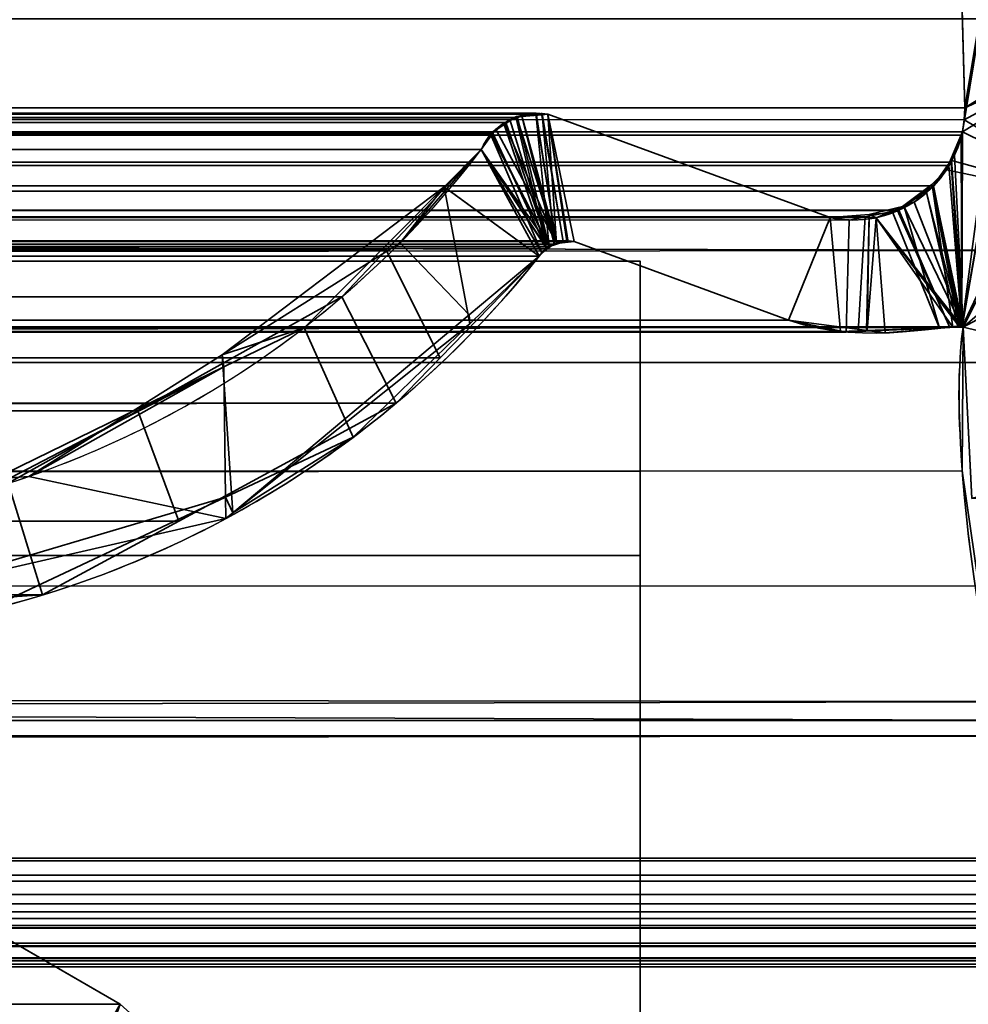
# Model space of a CAD drawing. Header units: millimetres. Extents: x -493 to 6693, y -115 to 135.
# Tile 629 of 656: x 1854.79 to 1861.23, y -5.05 to 1.64. Entities that reach past the tile are written whole.
import ezdxf

# ---------------------------------------------------------------- set-up
doc = ezdxf.new("R2010")
doc.units = ezdxf.units.MM
doc.layers.add('151', color=7, linetype='Continuous', true_color=0xffffff)

# ---------------------------------------------------------------- blocks, each defined once
blk = doc.blocks.new('UG_SURFACE_002')
at = {"layer": '151', "color": 252, "linetype": 'Continuous', "lineweight": 35}
for points in [[(2042.5, -15, 2200.2499), (2042.5, 125, 2200.2499), (957.5, 125, 2200.2499), (957.5, -15, 2200.2499)], [(1107.5, -15, 2050.2501), (1107.5, 125, 2050.2501), (1892.5, 125, 2050.2501), (1892.5, -15, 2050.2501)]]:
    blk.add_3dface(points, dxfattribs=at)
blk = doc.blocks.new('UG_SURFACE_088')
at = {"layer": '151', "color": 7, "linetype": 'Continuous', "lineweight": 35}
for points in [[(1141, 0, 2), (1141, 0, 2017), (1859, 0, 2017), (1859, 0, 2)], [(1141, -26, 2017), (1859, -26, 2017), (1859, 0, 2017), (1141, 0, 2017)], [(1141, 0, 2), (1859, 0, 2), (1859, -2), (1141, -2)], [(1859, 0, 2), (1859, 0, 2017), (1859, -9, 30.5)], [(1859, 0, 2017), (1859, -26, 2017), (1859, -26), (1859, -22.5, 30.5)], [(1859, -22.5, 30.5), (1859, -9, 30.5), (1859, 0, 2017)], [(1859, -9, 30.5), (1859, -9), (1859, -2), (1859, 0, 2)], [(1141, -9), (1141, -2), (1859, -2), (1859, -9)]]:
    blk.add_3dface(points, dxfattribs=at)
blk = doc.blocks.new('UG_SURFACE_161')
at = {"layer": '151', "color": 252, "linetype": 'Continuous', "lineweight": 35}
for points in [[(1153, 3.0145, -6.75), (1138, 3.0145, -6.75), (1138, -16.9528, -6.75), (1862, -16.9528, -6.75)], [(1847, 3.0145, -7.75), (1862, 3.0145, -7.75), (1862, -16.9528, -7.75), (1138, -16.9528, -7.75)], [(1847, 3.0145, -6.75), (1153, 3.0145, -6.75), (1862, -16.9528, -6.75)], [(1862, -16.9528, -6.75), (1862, 3.0145, -6.75), (1847, 3.0145, -6.75)]]:
    blk.add_3dface(points, dxfattribs=at)
blk = doc.blocks.new('UG_SURFACE_166')
at = {"layer": '151', "color": 7, "linetype": 'Continuous', "lineweight": 35}
for points in [[(1861.2049, 1.0412, 2018.4548), (1861.1224, 3.9715, 2018.3723), (1862.0888, 6.3541, 2019.3388)], [(1861.1853, -0.4469, 2018.4352), (1862.0888, 6.3541, 2019.3388), (1862.1328, 5.0214, 2019.3827), (1862.1284, 4.9608, 2019.3784)], [(1861.1883, 0.8784, 2018.4383), (1862.0888, 6.3541, 2019.3388), (1861.1853, -0.4469, 2018.4352)], [(1862.0888, 6.3541, 2019.3388), (1861.1883, 0.8784, 2018.4383), (1861.2012, 0.9603, 2018.4512)], [(1862.0888, 6.3541, 2019.3388), (1861.2012, 0.9603, 2018.4512), (1861.2049, 1.0412, 2018.4548)], [(1861.1876, -0.4479, 2018.4376), (1861.1853, -0.4469, 2018.4352), (1862.1284, 4.9608, 2019.3784)], [(1861.1876, -0.4479, 2018.4376), (1862.1284, 4.9608, 2019.3784), (1862.175, 1.6459, 2019.4249)], [(1138.7951, 1.0412, 2018.4548), (1138.8776, 3.9715, 2018.3723), (1861.1224, 3.9715, 2018.3723), (1861.2049, 1.0412, 2018.4548)], [(1862.1695, 0.0733, 2019.4194), (1137.825, 1.6459, 2019.4249), (1137.7392, -0.6892, 2019.5107)], [(1862.1695, 0.0733, 2019.4194), (1862.175, 1.6459, 2019.4249), (1137.825, 1.6459, 2019.4249)], [(1862.175, 1.6459, 2019.4249), (1862.1695, 0.0733, 2019.4194), (1861.1926, -0.4501, 2018.4426), (1861.1876, -0.4479, 2018.4376)], [(1138.7951, 1.0412, 2018.4548), (1861.2012, 0.9603, 2018.4512), (1861.1883, 0.8784, 2018.4383)], [(1138.7951, 1.0412, 2018.4548), (1861.2049, 1.0412, 2018.4548), (1861.2012, 0.9603, 2018.4512)], [(1861.1883, 0.8784, 2018.4383), (1138.8117, 0.8784, 2018.4383), (1138.7951, 1.0412, 2018.4548)], [(1141.7067, 1.0043, 2015.5432), (1141.6266, 0.997, 2015.6233), (1858.3734, 0.997, 2015.6233)], [(1141.7067, 1.0043, 2015.5432), (1858.3734, 0.997, 2015.6233), (1858.2933, 1.0043, 2015.5432)], [(1858.2933, 1.0043, 2015.5432), (1858.291, 1.0038, 2015.5411), (1141.709, 1.0038, 2015.5411), (1141.7067, 1.0043, 2015.5432)], [(1141.709, 1.0038, 2015.5411), (1858.291, 1.0038, 2015.5411), (1858.1668, 0.974, 2015.4169), (1141.8332, 0.974, 2015.4169)], [(1858.1668, 0.974, 2015.4169), (1858.291, 1.0038, 2015.5411), (1858.3826, 0.0991, 2015.6326)], [(1858.4315, 0.1144, 2015.6815), (1858.291, 1.0038, 2015.5411), (1858.2933, 1.0043, 2015.5432)], [(1858.4315, 0.1144, 2015.6815), (1858.3826, 0.0991, 2015.6326), (1858.291, 1.0038, 2015.5411)], [(1858.2933, 1.0043, 2015.5432), (1858.3734, 0.997, 2015.6233), (1858.5011, 0.1363, 2015.7511), (1858.4315, 0.1144, 2015.6815)], [(1141.6266, 0.997, 2015.6233), (1139.7102, 0.295, 2017.5397), (1860.2898, 0.295, 2017.5397), (1858.3734, 0.997, 2015.6233)], [(1141.8852, 0.9616, 2015.3649), (1141.8332, 0.974, 2015.4169), (1858.1668, 0.974, 2015.4169)], [(1141.8852, 0.9616, 2015.3649), (1858.1668, 0.974, 2015.4169), (1858.1148, 0.9616, 2015.3649)], [(1858.1148, 0.9616, 2015.3649), (1141.9122, 0.941, 2015.3377), (1141.8852, 0.9616, 2015.3649)], [(1858.1148, 0.9616, 2015.3649), (1858.0878, 0.941, 2015.3377), (1141.9122, 0.941, 2015.3377)], [(1142.0065, 0.8695, 2015.2435), (1141.9122, 0.941, 2015.3377), (1858.0878, 0.941, 2015.3377)], [(1142.0065, 0.8695, 2015.2435), (1858.0878, 0.941, 2015.3377), (1857.9935, 0.8695, 2015.2435)], [(1858.3826, 0.0991, 2015.6326), (1857.9915, 0.8664, 2015.2414), (1857.9935, 0.8695, 2015.2435), (1858.0878, 0.941, 2015.3377)], [(1858.0878, 0.941, 2015.3377), (1858.1148, 0.9616, 2015.3649), (1858.3826, 0.0991, 2015.6326)], [(1858.3826, 0.0991, 2015.6326), (1858.1148, 0.9616, 2015.3649), (1858.1668, 0.974, 2015.4169)], [(1858.3734, 0.997, 2015.6233), (1858.5515, 0.1329, 2015.8014), (1858.5031, 0.1361, 2015.753)], [(1860.0085, -0.4009, 2017.2584), (1858.5515, 0.1329, 2015.8014), (1858.3734, 0.997, 2015.6233), (1860.2898, 0.295, 2017.5397)], [(1858.5031, 0.1361, 2015.753), (1858.5011, 0.1363, 2015.7511), (1858.3734, 0.997, 2015.6233)], [(1138.8117, 0.8784, 2018.4383), (1861.1883, 0.8784, 2018.4383), (1861.1794, 0.8544, 2018.4293)], [(1861.1794, 0.8544, 2018.4293), (1138.8186, 0.8526, 2018.4314), (1138.8117, 0.8784, 2018.4383)], [(1857.9935, 0.8695, 2015.2435), (1142.0085, 0.8664, 2015.2414), (1142.0065, 0.8695, 2015.2435)], [(1857.9935, 0.8695, 2015.2435), (1857.9915, 0.8664, 2015.2414), (1142.0085, 0.8664, 2015.2414)], [(1861.1794, 0.8544, 2018.4293), (1861.1883, 0.8784, 2018.4383), (1861.1853, -0.4469, 2018.4352)], [(1138.8309, 0.8061, 2018.4193), (1138.8186, 0.8526, 2018.4314), (1861.1794, 0.8544, 2018.4293)], [(1138.8309, 0.8061, 2018.4193), (1861.1794, 0.8544, 2018.4293), (1861.1114, 0.6712, 2018.3613)], [(1138.8309, 0.8061, 2018.4193), (1861.1114, 0.6712, 2018.3613), (1861.0958, 0.65, 2018.3458)], [(1861.0958, 0.65, 2018.3458), (1138.905, 0.6498, 2018.3451), (1138.8309, 0.8061, 2018.4193)], [(1142.0085, 0.8664, 2015.2414), (1857.9915, 0.8664, 2015.2414), (1857.9214, 0.7573, 2015.1713), (1142.0786, 0.7573, 2015.1713)], [(1858.3826, 0.0991, 2015.6326), (1858.3674, 0.0844, 2015.6174), (1857.9214, 0.7573, 2015.1713), (1857.9915, 0.8664, 2015.2414)], [(1861.1853, -0.4469, 2018.4352), (1861.1114, 0.6712, 2018.3613), (1861.1794, 0.8544, 2018.4293)], [(1142.0786, 0.7573, 2015.1713), (1857.9214, 0.7573, 2015.1713), (1857.2749, 0.074, 2014.5249), (1142.7251, 0.074, 2014.5249)], [(1857.2749, 0.074, 2014.5249), (1857.9214, 0.7573, 2015.1713), (1858.3143, 0.0331, 2015.5642), (1857.6423, -0.6579, 2014.8923)], [(1857.9214, 0.7573, 2015.1713), (1858.3674, 0.0844, 2015.6174), (1858.3143, 0.0331, 2015.5642)], [(1861.0958, 0.65, 2018.3458), (1861.1114, 0.6712, 2018.3613), (1861.1853, -0.4469, 2018.4352)], [(1138.905, 0.6498, 2018.3451), (1861.0958, 0.65, 2018.3458), (1860.993, 0.5104, 2018.2431)], [(1138.9185, 0.6214, 2018.3315), (1138.905, 0.6498, 2018.3451), (1860.993, 0.5104, 2018.2431)], [(1138.9185, 0.6214, 2018.3315), (1860.993, 0.5104, 2018.2431), (1860.9424, 0.4748, 2018.1923)], [(1860.9424, 0.4748, 2018.1923), (1139.0568, 0.4692, 2018.1932), (1138.9185, 0.6214, 2018.3315)], [(1861.1853, -0.4469, 2018.4352), (1860.993, 0.5104, 2018.2431), (1861.0958, 0.65, 2018.3458)], [(1139.079, 0.4448, 2018.1711), (1139.0568, 0.4692, 2018.1932), (1860.9424, 0.4748, 2018.1923)], [(1139.079, 0.4448, 2018.1711), (1860.9424, 0.4748, 2018.1923), (1860.7571, 0.3446, 2018.007)], [(1861.1569, -0.4482, 2018.4071), (1861.1029, -0.4506, 2018.353), (1860.7571, 0.3446, 2018.007), (1860.9424, 0.4748, 2018.1923)], [(1860.9424, 0.4748, 2018.1923), (1860.993, 0.5104, 2018.2431), (1861.1785, -0.4472, 2018.4286)], [(1860.9424, 0.4748, 2018.1923), (1861.1785, -0.4472, 2018.4286), (1861.1569, -0.4482, 2018.4071)], [(1860.993, 0.5104, 2018.2431), (1861.1853, -0.4469, 2018.4352), (1861.1785, -0.4472, 2018.4286)], [(1139.079, 0.4448, 2018.1711), (1860.7571, 0.3446, 2018.007), (1860.7485, 0.3429, 2017.9985)], [(1860.7485, 0.3429, 2017.9985), (1139.2545, 0.3554, 2017.9956), (1139.079, 0.4448, 2018.1711)], [(1139.3539, 0.3048, 2017.8962), (1139.2545, 0.3554, 2017.9956), (1860.7485, 0.3429, 2017.9985)], [(1139.47, 0.3016, 2017.7801), (1139.3539, 0.3048, 2017.8962), (1860.7485, 0.3429, 2017.9985)], [(1860.7485, 0.3429, 2017.9985), (1860.5286, 0.3, 2017.7786), (1139.47, 0.3016, 2017.7801)], [(1861.1029, -0.4506, 2018.353), (1860.4814, -0.4784, 2017.7314), (1860.5286, 0.3, 2017.7786), (1860.7485, 0.3429, 2017.9985)], [(1860.7485, 0.3429, 2017.9985), (1860.7571, 0.3446, 2018.007), (1861.1029, -0.4506, 2018.353)], [(1139.47, 0.3016, 2017.7801), (1860.5286, 0.3, 2017.7786), (1860.4199, 0.2788, 2017.6699)], [(1139.7102, 0.295, 2017.5397), (1139.47, 0.3016, 2017.7801), (1860.4199, 0.2788, 2017.6699)], [(1860.4199, 0.2788, 2017.6699), (1860.2898, 0.295, 2017.5397), (1139.7102, 0.295, 2017.5397)], [(1860.2898, 0.295, 2017.5397), (1860.4199, 0.2788, 2017.6699), (1860.3992, -0.4821, 2017.6492), (1860.0085, -0.4009, 2017.2584)], [(1860.4814, -0.4784, 2017.7314), (1860.3992, -0.4821, 2017.6492), (1860.4199, 0.2788, 2017.6699), (1860.5286, 0.3, 2017.7786)], [(1858.5011, 0.1363, 2015.7511), (1141.4968, 0.1297, 2015.7533), (1141.5606, 0.1255, 2015.6894)], [(1858.5011, 0.1363, 2015.7511), (1858.5031, 0.1361, 2015.753), (1141.4968, 0.1297, 2015.7533)], [(1141.4968, 0.1297, 2015.7533), (1858.5031, 0.1361, 2015.753), (1858.5515, 0.1329, 2015.8014)], [(1141.5606, 0.1255, 2015.6894), (1858.4315, 0.1144, 2015.6815), (1858.5011, 0.1363, 2015.7511)], [(1137.7392, -0.6892, 2019.5107), (1862.2143, -0.6902, 2019.4643), (1862.1695, 0.0733, 2019.4194)], [(1858.5515, 0.1329, 2015.8014), (1860.0085, -0.4009, 2017.2584), (1139.9915, -0.4009, 2017.2584), (1141.4485, 0.1329, 2015.8014)], [(1858.5515, 0.1329, 2015.8014), (1141.4485, 0.1329, 2015.8014), (1141.4968, 0.1297, 2015.7533)], [(1141.5606, 0.1255, 2015.6894), (1141.5691, 0.1208, 2015.6808), (1858.4315, 0.1144, 2015.6815)], [(1858.3826, 0.0991, 2015.6326), (1141.5691, 0.1208, 2015.6808), (1141.6334, 0.0854, 2015.6167)], [(1858.3826, 0.0991, 2015.6326), (1858.4315, 0.1144, 2015.6815), (1141.5691, 0.1208, 2015.6808)], [(1141.6334, 0.0854, 2015.6167), (1858.3674, 0.0844, 2015.6174), (1858.3826, 0.0991, 2015.6326)], [(1858.3674, 0.0844, 2015.6174), (1141.6334, 0.0854, 2015.6167), (1141.6433, 0.08, 2015.6066)], [(1141.6433, 0.08, 2015.6066), (1858.3143, 0.0331, 2015.5642), (1858.3674, 0.0844, 2015.6174)], [(1141.6433, 0.08, 2015.6066), (1141.6857, 0.0331, 2015.5642), (1858.3143, 0.0331, 2015.5642)], [(1142.7251, 0.074, 2014.5249), (1857.2749, 0.074, 2014.5249), (1856.9752, -0.2428, 2014.2252)], [(1143.0248, -0.2428, 2014.2252), (1142.7251, 0.074, 2014.5249), (1856.9752, -0.2428, 2014.2252)], [(1857.6423, -0.6579, 2014.8923), (1857.3426, -0.9661, 2014.5926), (1856.9752, -0.2428, 2014.2252), (1857.2749, 0.074, 2014.5249)], [(1861.1926, -0.4501, 2018.4426), (1862.1695, 0.0733, 2019.4194), (1862.2143, -0.6902, 2019.4643)], [(1858.3143, 0.0331, 2015.5642), (1141.6857, 0.0331, 2015.5642), (1142.3917, -0.5588, 2014.8582)], [(1142.3917, -0.5588, 2014.8582), (1857.6423, -0.6579, 2014.8923), (1858.3143, 0.0331, 2015.5642)], [(1856.9752, -0.2428, 2014.2252), (1855.5887, -1.0174, 2012.8386), (1144.4113, -1.0174, 2012.8386), (1143.0248, -0.2428, 2014.2252)], [(1855.5887, -1.0174, 2012.8386), (1856.9752, -0.2428, 2014.2252), (1857.3426, -0.9661, 2014.5926), (1855.8663, -1.7668, 2013.1164)], [(1139.577, -0.484, 2017.673), (1860.0085, -0.4009, 2017.2584), (1860.3992, -0.4821, 2017.6492)], [(1139.577, -0.484, 2017.673), (1139.9915, -0.4009, 2017.2584), (1860.0085, -0.4009, 2017.2584)], [(1138.7697, -1.8721, 2018.4803), (1861.1926, -0.4501, 2018.4426), (1861.187, -1.4242, 2018.4369)], [(1138.7697, -1.8721, 2018.4803), (1138.8074, -0.4501, 2018.4426), (1861.1926, -0.4501, 2018.4426)], [(1138.8124, -0.4479, 2018.4376), (1861.1876, -0.4479, 2018.4376), (1861.1926, -0.4501, 2018.4426), (1138.8074, -0.4501, 2018.4426)], [(1861.1853, -0.4469, 2018.4352), (1138.8124, -0.4479, 2018.4376), (1138.8147, -0.4469, 2018.4352)], [(1861.1853, -0.4469, 2018.4352), (1861.1876, -0.4479, 2018.4376), (1138.8124, -0.4479, 2018.4376)], [(1138.8147, -0.4469, 2018.4352), (1138.8216, -0.4472, 2018.4283), (1861.1785, -0.4472, 2018.4286)], [(1861.1785, -0.4472, 2018.4286), (1861.1853, -0.4469, 2018.4352), (1138.8147, -0.4469, 2018.4352)], [(1138.8216, -0.4472, 2018.4283), (1138.8431, -0.4483, 2018.4069), (1861.1569, -0.4482, 2018.4071)], [(1861.1569, -0.4482, 2018.4071), (1861.1785, -0.4472, 2018.4286), (1138.8216, -0.4472, 2018.4283)], [(1861.1029, -0.4506, 2018.353), (1861.1569, -0.4482, 2018.4071), (1138.8431, -0.4483, 2018.4069)], [(1138.8431, -0.4483, 2018.4069), (1138.8972, -0.4509, 2018.3527), (1861.1029, -0.4506, 2018.353)], [(1860.4814, -0.4784, 2017.7314), (1861.1029, -0.4506, 2018.353), (1138.8972, -0.4509, 2018.3527)], [(1138.8972, -0.4509, 2018.3527), (1139.5192, -0.4812, 2017.731), (1860.4814, -0.4784, 2017.7314)], [(1861.2999, -2.2073, 2018.5499), (1861.187, -1.4242, 2018.4369), (1861.1926, -0.4501, 2018.4426), (1862.2143, -0.6902, 2019.4643)], [(1860.3992, -0.4821, 2017.6492), (1860.4814, -0.4784, 2017.7314), (1139.5192, -0.4812, 2017.731)], [(1860.3992, -0.4821, 2017.6492), (1139.5192, -0.4812, 2017.731), (1139.577, -0.484, 2017.673)], [(1857.3426, -0.9661, 2014.5926), (1142.3917, -0.5588, 2014.8582), (1143.8079, -1.7461, 2013.4423)], [(1857.3426, -0.9661, 2014.5926), (1857.6423, -0.6579, 2014.8923), (1142.3917, -0.5588, 2014.8582)], [(1862.3573, -3.122, 2019.6073), (1137.7392, -0.6892, 2019.5107), (1137.651, -3.0879, 2019.5992)], [(1862.3573, -3.122, 2019.6073), (1862.2143, -0.6902, 2019.4643), (1137.7392, -0.6892, 2019.5107)], [(1857.3426, -0.9661, 2014.5926), (1143.8079, -1.7461, 2013.4423), (1144.1107, -1.8301, 2013.1392)], [(1144.1107, -1.8301, 2013.1392), (1855.8663, -1.7668, 2013.1164), (1857.3426, -0.9661, 2014.5926)], [(1145.2919, -1.5094, 2011.9581), (1144.4113, -1.0174, 2012.8386), (1855.5887, -1.0174, 2012.8386)], [(1145.2919, -1.5094, 2011.9581), (1855.5887, -1.0174, 2012.8386), (1854.7081, -1.5094, 2011.9581)], [(1848.5944, -1.0688, 2005.8444), (1850.7098, -2.2961, 2007.9598), (1855.1005, -5.6975, 2012.3506), (1847.7236, -1.597, 2004.9736)], [(1855.8663, -1.7668, 2013.1164), (1854.9417, -2.2682, 2012.1918), (1854.7081, -1.5094, 2011.9581), (1855.5887, -1.0174, 2012.8386)], [(1861.187, -1.4242, 2018.4369), (1138.6945, -2.2, 2018.5554), (1138.7697, -1.8721, 2018.4803)], [(1861.187, -1.4242, 2018.4369), (1861.2999, -2.2073, 2018.5499), (1138.6945, -2.2, 2018.5554)], [(1853.6898, -1.5839, 2010.9398), (1854.7081, -1.5094, 2011.9581), (1854.9417, -2.2682, 2012.1918), (1853.879, -2.3308, 2011.1289)], [(1847.7236, -1.597, 2004.9736), (1855.1005, -5.6975, 2012.3506), (1144.8995, -5.6975, 2012.3506), (1152.2764, -1.597, 2004.9736)], [(1854.9417, -2.2682, 2012.1918), (1855.8663, -1.7668, 2013.1164), (1144.1107, -1.8301, 2013.1392)], [(1853.879, -2.3308, 2011.1289), (1854.9417, -2.2682, 2012.1918), (1144.1107, -1.8301, 2013.1392)], [(1861.413, -2.9929, 2018.6632), (1138.1754, -4.4656, 2019.0747), (1138.6945, -2.2, 2018.5554)], [(1138.6945, -2.2, 2018.5554), (1861.2999, -2.2073, 2018.5499), (1861.413, -2.9929, 2018.6632)], [(1855.1005, -5.6975, 2012.3506), (1850.7098, -2.2961, 2007.9598), (1851.6825, -2.8586, 2008.9326)], [(1855.4683, -5.0486, 2012.7182), (1851.6825, -2.8586, 2008.9326), (1148.3175, -2.8586, 2008.9326), (1144.5317, -5.0486, 2012.7182)], [(1851.6825, -2.8586, 2008.9326), (1855.4683, -5.0486, 2012.7182), (1855.5566, -5.1271, 2012.8067), (1855.1005, -5.6975, 2012.3506)], [(1861.413, -2.9929, 2018.6632), (1861.8217, -4.4666, 2019.0716), (1138.1754, -4.4656, 2019.0747)], [(1137.651, -3.0879, 2019.5992), (1137.5993, -3.223, 2019.6507), (1862.3973, -3.2256, 2019.6474)], [(1137.651, -3.0879, 2019.5992), (1862.3973, -3.2256, 2019.6474), (1862.3573, -3.122, 2019.6073)], [(1862.3973, -3.2256, 2019.6474), (1137.5993, -3.223, 2019.6507), (1137.2817, -4.0566, 2019.9683)], [(1137.2817, -4.0566, 2019.9683), (1862.7183, -4.0566, 2019.9683), (1862.3973, -3.2256, 2019.6474)], [(1862.7634, -4.1716, 2020.0133), (1862.7251, -4.074, 2019.9752), (1137.2749, -4.074, 2019.9752), (1137.2366, -4.1716, 2020.0133)], [(1137.2749, -4.074, 2019.9752), (1862.7251, -4.074, 2019.9752), (1862.7183, -4.0566, 2019.9683), (1137.2817, -4.0566, 2019.9683)], [(1862.7682, -4.2122, 2020.0181), (1137.2318, -4.2122, 2020.0181), (1137.2213, -4.3021, 2020.0286)], [(1862.7787, -4.3021, 2020.0286), (1862.7682, -4.2122, 2020.0181), (1137.2213, -4.3021, 2020.0286)], [(1137.2318, -4.2122, 2020.0181), (1862.7682, -4.2122, 2020.0181), (1862.7634, -4.1716, 2020.0133)], [(1137.2366, -4.1716, 2020.0133), (1137.2318, -4.2122, 2020.0181), (1862.7634, -4.1716, 2020.0133)], [(1137.2213, -4.3021, 2020.0286), (1137.2303, -4.3666, 2020.0198), (1862.7697, -4.3666, 2020.0198), (1862.7787, -4.3021, 2020.0286)], [(1862.7622, -4.4209, 2020.0121), (1137.2303, -4.3666, 2020.0198), (1137.2378, -4.4209, 2020.0121)], [(1862.7622, -4.4209, 2020.0121), (1862.7697, -4.3666, 2020.0198), (1137.2303, -4.3666, 2020.0198)], [(1137.2378, -4.4209, 2020.0121), (1137.2737, -4.513, 2019.9764), (1862.7263, -4.513, 2019.9764), (1862.7622, -4.4209, 2020.0121)], [(1138.1602, -4.5319, 2019.0897), (1138.1754, -4.4656, 2019.0747), (1861.8217, -4.4666, 2019.0716)], [(1861.8217, -4.4666, 2019.0716), (1861.8398, -4.5319, 2019.0897), (1138.1602, -4.5319, 2019.0897)], [(1862.7263, -4.513, 2019.9764), (1137.2737, -4.513, 2019.9764), (1137.2796, -4.5281, 2019.9704)], [(1862.7204, -4.5281, 2019.9704), (1862.7263, -4.513, 2019.9764), (1137.2796, -4.5281, 2019.9704)], [(1137.2796, -4.5281, 2019.9704), (1137.359, -4.634, 2019.891), (1862.641, -4.634, 2019.891), (1862.7204, -4.5281, 2019.9704)], [(1138.0705, -4.6511, 2019.1796), (1861.8398, -4.5319, 2019.0897), (1861.9295, -4.6511, 2019.1796)], [(1138.0705, -4.6511, 2019.1796), (1138.1602, -4.5319, 2019.0897), (1861.8398, -4.5319, 2019.0897)], [(1862.641, -4.634, 2019.891), (1137.359, -4.634, 2019.891), (1137.3727, -4.6524, 2019.8772)], [(1862.6273, -4.6524, 2019.8772), (1862.641, -4.634, 2019.891), (1137.3727, -4.6524, 2019.8772)], [(1137.3727, -4.6524, 2019.8772), (1137.4831, -4.7332, 2019.7668), (1862.5169, -4.7332, 2019.7668), (1862.6273, -4.6524, 2019.8772)], [(1138.0633, -4.6559, 2019.1867), (1861.9367, -4.6559, 2019.1867), (1862.0602, -4.7382, 2019.3102), (1137.9398, -4.7382, 2019.3102)], [(1861.9295, -4.6511, 2019.1796), (1138.0633, -4.6559, 2019.1867), (1138.0705, -4.6511, 2019.1796)], [(1861.9295, -4.6511, 2019.1796), (1861.9367, -4.6559, 2019.1867), (1138.0633, -4.6559, 2019.1867)], [(1137.4996, -4.7378, 2019.7504), (1862.5004, -4.7378, 2019.7504), (1862.5169, -4.7332, 2019.7668), (1137.4831, -4.7332, 2019.7668)], [(1137.6394, -4.7769, 2019.6106), (1862.3606, -4.7769, 2019.6106), (1862.5004, -4.7378, 2019.7504), (1137.4996, -4.7378, 2019.7504)], [(1137.9164, -4.7538, 2019.3336), (1862.0602, -4.7382, 2019.3102), (1862.0836, -4.7538, 2019.3336)], [(1137.9164, -4.7538, 2019.3336), (1137.9398, -4.7382, 2019.3102), (1862.0602, -4.7382, 2019.3102)], [(1862.3027, -4.7931, 2019.5527), (1137.6394, -4.7769, 2019.6106), (1137.6973, -4.7931, 2019.5527)], [(1862.3027, -4.7931, 2019.5527), (1862.3606, -4.7769, 2019.6106), (1137.6394, -4.7769, 2019.6106)], [(1137.6973, -4.7931, 2019.5527), (1862.2063, -4.7758, 2019.4564), (1862.3027, -4.7931, 2019.5527)], [(1137.6973, -4.7931, 2019.5527), (1137.7937, -4.7758, 2019.4564), (1862.2063, -4.7758, 2019.4564)], [(1862.0836, -4.7538, 2019.3336), (1137.7937, -4.7758, 2019.4564), (1137.9164, -4.7538, 2019.3336)], [(1862.0836, -4.7538, 2019.3336), (1862.2063, -4.7758, 2019.4564), (1137.7937, -4.7758, 2019.4564)]]:
    blk.add_3dface(points, dxfattribs=at)
blk = doc.blocks.new('UG_SURFACE_167')
at = {"layer": '151', "color": 7, "linetype": 'Continuous', "lineweight": 35}
for points in [[(1862.175, 1.6459, 2019.4249), (1862.1284, 4.9608, 2019.3784), (1861.1224, 3.9715, 2018.3723), (1861.2049, 1.0412, 2018.4548)], [(1861.2049, 1.0412, -7.75), (1861.1224, 3.9715, -7.75), (1862.175, 1.6459, -7.75), (1862.175, 1.4846, -7.75)], [(1861.2049, 1.0412, 2018.4548), (1861.1224, 3.9715, 2018.3723), (1861.1224, 3.9715, -7.75), (1861.2049, 1.0412, -7.75)], [(1861.2049, 1.0412, 2018.4548), (1862.1744, 1.4847, 2019.4244), (1862.175, 1.6459, 2019.4249)], [(1861.1883, 0.8784, 2018.4383), (1861.1357, 0.7194, 2018.3856), (1861.1926, -0.4501, 2018.4426), (1862.1744, 1.4847, 2019.4244)], [(1861.201, 0.9593, 2018.451), (1861.1883, 0.8784, 2018.4383), (1862.1744, 1.4847, 2019.4244)], [(1862.1649, -1.4257, 2019.4149), (1862.1744, 1.4847, 2019.4244), (1861.1926, -0.4501, 2018.4426), (1861.2516, -1.6106, 2018.5015)], [(1862.1744, 1.4847, 2019.4244), (1861.2049, 1.0412, 2018.4548), (1861.201, 0.9593, 2018.451)], [(1862.175, 1.4846, -7.75), (1862.1752, 0.3919, -7.75), (1861.201, 0.9593, -7.75), (1861.2049, 1.0412, -7.75)], [(1861.201, 0.9593, 2018.451), (1861.2049, 1.0412, 2018.4548), (1861.2049, 1.0412, -7.75), (1861.201, 0.9593, -7.75)], [(1858.1605, 0.9809, -7.75), (1858.0782, 0.9312, -7.75), (1858.0775, 0.9273, 2015.3277)], [(1858.0775, 0.9273, 2015.3277), (1858.1553, 0.979, 2015.4052), (1858.1605, 0.9809, -7.75)], [(1858.1553, 0.979, 2015.4052), (1858.0775, 0.9273, 2015.3277), (1858.366, 0.0805, 2015.6159)], [(1858.0782, 0.9312, -7.75), (1858.1605, 0.9809, -7.75), (1858.4338, 0.1185, -7.75)], [(1858.1553, 0.979, 2015.4052), (1858.1975, 0.9858, -7.75), (1858.1605, 0.9809, -7.75)], [(1858.1553, 0.979, 2015.4052), (1858.197, 0.9825, 2015.4469), (1858.1975, 0.9858, -7.75)], [(1858.366, 0.0805, 2015.6159), (1858.417, 0.1172, 2015.667), (1858.197, 0.9825, 2015.4469), (1858.1553, 0.979, 2015.4052)], [(1858.4338, 0.1185, -7.75), (1858.1605, 0.9809, -7.75), (1858.1975, 0.9858, -7.75)], [(1858.3292, 1.003, -7.75), (1858.1975, 0.9858, -7.75), (1858.197, 0.9825, 2015.4469)], [(1858.197, 0.9825, 2015.4469), (1858.3356, 0.9939, 2015.5857), (1858.3292, 1.003, -7.75)], [(1858.3356, 0.9939, 2015.5857), (1858.197, 0.9825, 2015.4469), (1858.417, 0.1172, 2015.667)], [(1858.1975, 0.9858, -7.75), (1858.3292, 1.003, -7.75), (1858.4763, 0.1339, -7.75), (1858.4338, 0.1185, -7.75)], [(1858.4763, 0.1339, -7.75), (1858.3292, 1.003, -7.75), (1858.3351, 1.0022, -7.75)], [(1858.3356, 0.9939, 2015.5857), (1858.3351, 1.0022, -7.75), (1858.3292, 1.003, -7.75)], [(1858.3351, 1.0022, -7.75), (1858.3734, 0.997, -7.75), (1858.5098, 0.1335, -7.75), (1858.4763, 0.1339, -7.75)], [(1858.3734, 0.997, -7.75), (1858.3351, 1.0022, -7.75), (1858.3356, 0.9939, 2015.5857)], [(1858.3734, 0.997, 2015.6233), (1858.3356, 0.9939, 2015.5857), (1858.417, 0.1172, 2015.667), (1858.4324, 0.119, 2015.6825)], [(1858.3356, 0.9939, 2015.5857), (1858.3734, 0.997, 2015.6233), (1858.3734, 0.997, -7.75)], [(1858.3734, 0.997, -7.75), (1858.5515, 0.1329, -7.75), (1858.5098, 0.1335, -7.75)], [(1858.3734, 0.997, -7.75), (1860.2898, 0.295, -7.75), (1860.0085, -0.4009, -7.75), (1858.5515, 0.1329, -7.75)], [(1860.2898, 0.295, 2017.5397), (1858.3734, 0.997, 2015.6233), (1858.5515, 0.1329, 2015.8014), (1860.0085, -0.4009, 2017.2584)], [(1858.4324, 0.119, 2015.6825), (1858.5104, 0.1281, 2015.7604), (1858.3734, 0.997, 2015.6233)], [(1858.5104, 0.1281, 2015.7604), (1858.5515, 0.1329, 2015.8014), (1858.3734, 0.997, 2015.6233)], [(1858.3734, 0.997, 2015.6233), (1860.2898, 0.295, 2017.5397), (1860.2898, 0.295, -7.75), (1858.3734, 0.997, -7.75)], [(1862.1752, 0.3919, -7.75), (1861.1883, 0.8784, -7.75), (1861.201, 0.9593, -7.75)], [(1861.201, 0.9593, -7.75), (1861.1883, 0.8784, -7.75), (1861.1883, 0.8784, 2018.4383), (1861.201, 0.9593, 2018.451)], [(1858.0192, 0.8956, -7.75), (1857.9911, 0.8559, -7.75), (1857.987, 0.8578, 2015.2371)], [(1857.987, 0.8578, 2015.2371), (1857.9977, 0.8741, 2015.2476), (1858.0192, 0.8956, -7.75)], [(1857.9977, 0.8741, 2015.2476), (1857.987, 0.8578, 2015.2371), (1858.3325, 0.0564, 2015.5826), (1858.366, 0.0805, 2015.6159)], [(1858.4338, 0.1185, -7.75), (1858.3853, 0.1008, -7.75), (1857.9911, 0.8559, -7.75), (1858.0192, 0.8956, -7.75)], [(1857.9977, 0.8741, 2015.2476), (1858.0782, 0.9312, -7.75), (1858.0192, 0.8956, -7.75)], [(1857.9977, 0.8741, 2015.2476), (1858.0775, 0.9273, 2015.3277), (1858.0782, 0.9312, -7.75)], [(1858.366, 0.0805, 2015.6159), (1858.0775, 0.9273, 2015.3277), (1857.9977, 0.8741, 2015.2476)], [(1858.0192, 0.8956, -7.75), (1858.0782, 0.9312, -7.75), (1858.4338, 0.1185, -7.75)], [(1861.1079, 0.6861, -7.75), (1861.1883, 0.8784, -7.75), (1862.1752, 0.3919, -7.75)], [(1861.1883, 0.8784, -7.75), (1861.1079, 0.6861, -7.75), (1861.1135, 0.6875, 2018.3635)], [(1861.1135, 0.6875, 2018.3635), (1861.1357, 0.7194, 2018.3856), (1861.1883, 0.8784, -7.75)], [(1861.1357, 0.7194, 2018.3856), (1861.1883, 0.8784, 2018.4383), (1861.1883, 0.8784, -7.75)], [(1858.3325, 0.0564, 2015.5826), (1857.987, 0.8578, 2015.2371), (1857.9214, 0.7573, 2015.1713)], [(1857.9214, 0.7573, 2015.1713), (1857.987, 0.8578, 2015.2371), (1857.9911, 0.8559, -7.75)], [(1857.9214, 0.7573, -7.75), (1857.9911, 0.8559, -7.75), (1858.3853, 0.1008, -7.75)], [(1857.9911, 0.8559, -7.75), (1857.9214, 0.7573, -7.75), (1857.9214, 0.7573, 2015.1713)], [(1858.3668, 0.0832, -7.75), (1858.3143, 0.0331, -7.75), (1857.6689, 0.5037, -7.75), (1857.9214, 0.7573, -7.75)], [(1857.9214, 0.7573, -7.75), (1857.6689, 0.5037, -7.75), (1857.6882, 0.4897, 2014.9381)], [(1858.3143, 0.0331, 2015.5642), (1858.3325, 0.0564, 2015.5826), (1857.9214, 0.7573, 2015.1713), (1857.6882, 0.4897, 2014.9381)], [(1857.6882, 0.4897, 2014.9381), (1857.9214, 0.7573, 2015.1713), (1857.9214, 0.7573, -7.75)], [(1857.9214, 0.7573, -7.75), (1858.3853, 0.1008, -7.75), (1858.3668, 0.0832, -7.75)], [(1861.1135, 0.6875, 2018.3635), (1860.9909, 0.5104, 2018.2409), (1861.1926, -0.4501, 2018.4426)], [(1860.9909, 0.5104, 2018.2409), (1861.1135, 0.6875, 2018.3635), (1861.0797, 0.6187, -7.75)], [(1861.1135, 0.6875, 2018.3635), (1861.1079, 0.6861, -7.75), (1861.0797, 0.6187, -7.75)], [(1862.1752, 0.3919, -7.75), (1861.0797, 0.6187, -7.75), (1861.1079, 0.6861, -7.75)], [(1861.1926, -0.4501, 2018.4426), (1861.1357, 0.7194, 2018.3856), (1861.1135, 0.6875, 2018.3635)], [(1860.9806, 0.5204, -7.75), (1861.0797, 0.6187, -7.75), (1862.1752, 0.3919, -7.75), (1861.1926, -0.4501, -7.75)], [(1861.0797, 0.6187, -7.75), (1860.9806, 0.5204, -7.75), (1860.9909, 0.5104, 2018.2409)], [(1857.6689, 0.5037, -7.75), (1856.7172, -0.4526, -7.75), (1856.1609, -0.6367, 2013.4108)], [(1856.1609, -0.6367, 2013.4108), (1857.3695, 0.124, 2014.6196), (1857.6689, 0.5037, -7.75)], [(1857.8424, -0.4265, -7.75), (1857.052, -1.1965, -7.75), (1856.7172, -0.4526, -7.75), (1857.6689, 0.5037, -7.75)], [(1857.3695, 0.124, 2014.6196), (1857.6882, 0.4897, 2014.9381), (1857.6689, 0.5037, -7.75)], [(1857.6882, 0.4897, 2014.9381), (1857.3695, 0.124, 2014.6196), (1857.8382, -0.3657, 2015.0883), (1858.3143, 0.0331, 2015.5642)], [(1857.6689, 0.5037, -7.75), (1858.3143, 0.0331, -7.75), (1857.8424, -0.4265, -7.75)], [(1860.9806, 0.5204, -7.75), (1860.8599, 0.4006, -7.75), (1860.7907, 0.3763, 2018.0407)], [(1860.7907, 0.3763, 2018.0407), (1860.9856, 0.5029, 2018.2357), (1860.9806, 0.5204, -7.75)], [(1860.9856, 0.5029, 2018.2357), (1860.7907, 0.3763, 2018.0407), (1861.0318, -0.4559, 2018.2817), (1861.1223, -0.4498, 2018.3723)], [(1861.1926, -0.4501, -7.75), (1860.8599, 0.4006, -7.75), (1860.9806, 0.5204, -7.75)], [(1860.9856, 0.5029, 2018.2357), (1860.9909, 0.5104, 2018.2409), (1860.9806, 0.5204, -7.75)], [(1860.9909, 0.5104, 2018.2409), (1860.9856, 0.5029, 2018.2357), (1861.1926, -0.4501, 2018.4426)], [(1861.1223, -0.4498, 2018.3723), (1861.1664, -0.4468, 2018.4164), (1860.9856, 0.5029, 2018.2357)], [(1861.1664, -0.4468, 2018.4164), (1861.1808, -0.4459, 2018.4307), (1860.9856, 0.5029, 2018.2357)], [(1861.1808, -0.4459, 2018.4307), (1861.1839, -0.447, 2018.4338), (1861.1926, -0.4501, 2018.4426), (1860.9856, 0.5029, 2018.2357)], [(1860.7912, 0.3722, -7.75), (1860.6029, 0.2944, -7.75), (1860.5542, 0.3151, 2017.8041)], [(1860.5542, 0.3151, 2017.8041), (1860.7153, 0.3273, 2017.9653), (1860.7912, 0.3722, -7.75)], [(1861.1875, -0.4476, -7.75), (1860.6029, 0.2944, -7.75), (1860.7912, 0.3722, -7.75)], [(1860.7907, 0.3763, 2018.0407), (1860.7153, 0.3273, 2017.9653), (1861.0318, -0.4559, 2018.2817)], [(1860.7153, 0.3273, 2017.9653), (1860.7907, 0.3763, 2018.0407), (1860.7912, 0.3722, -7.75)], [(1860.8599, 0.4006, -7.75), (1860.7912, 0.3722, -7.75), (1860.7907, 0.3763, 2018.0407)], [(1860.7912, 0.3722, -7.75), (1860.8599, 0.4006, -7.75), (1861.1926, -0.4501, -7.75), (1861.1875, -0.4476, -7.75)], [(1861.2517, -1.6131, -7.75), (1861.1926, -0.4501, -7.75), (1862.1752, 0.3919, -7.75), (1862.2308, -1.5866, -7.75)], [(1860.5407, -0.4717, -7.75), (1860.0085, -0.4009, -7.75), (1860.2898, 0.295, -7.75), (1860.5553, 0.2945, -7.75)], [(1860.0085, -0.4009, 2017.2584), (1860.3616, -0.4785, 2017.6115), (1860.2898, 0.295, 2017.5397)], [(1860.5542, 0.3151, 2017.8041), (1860.2898, 0.295, 2017.5397), (1860.3616, -0.4785, 2017.6115), (1860.5381, -0.4725, 2017.7882)], [(1860.2898, 0.295, 2017.5397), (1860.5542, 0.3151, 2017.8041), (1860.5553, 0.2945, -7.75)], [(1860.5553, 0.2945, -7.75), (1860.2898, 0.295, -7.75), (1860.2898, 0.295, 2017.5397)], [(1860.5381, -0.4725, 2017.7882), (1861.0318, -0.4559, 2018.2817), (1860.7153, 0.3273, 2017.9653), (1860.5542, 0.3151, 2017.8041)], [(1860.5553, 0.2945, -7.75), (1860.6029, 0.2944, -7.75), (1860.5407, -0.4717, -7.75)], [(1860.6029, 0.2944, -7.75), (1860.6647, -0.4882, -7.75), (1860.5407, -0.4717, -7.75)], [(1860.6029, 0.2944, -7.75), (1860.5553, 0.2945, -7.75), (1860.5542, 0.3151, 2017.8041)], [(1860.6029, 0.2944, -7.75), (1861.1681, -0.4445, -7.75), (1861.1662, -0.4447, -7.75)], [(1861.1662, -0.4447, -7.75), (1861.1223, -0.4485, -7.75), (1860.6029, 0.2944, -7.75)], [(1861.1223, -0.4485, -7.75), (1860.6647, -0.4882, -7.75), (1860.6029, 0.2944, -7.75)], [(1860.6029, 0.2944, -7.75), (1861.1875, -0.4476, -7.75), (1861.1839, -0.447, -7.75)], [(1861.1839, -0.447, -7.75), (1861.1681, -0.4445, -7.75), (1860.6029, 0.2944, -7.75)], [(1858.4763, 0.1339, -7.75), (1858.5104, 0.1281, 2015.7604), (1858.4324, 0.119, 2015.6825)], [(1858.4324, 0.119, 2015.6825), (1858.4338, 0.1185, -7.75), (1858.4763, 0.1339, -7.75)], [(1858.4763, 0.1339, -7.75), (1858.5098, 0.1335, -7.75), (1858.5104, 0.1281, 2015.7604)], [(1856.2343, -1.7092, 2013.4842), (1857.8382, -0.3657, 2015.0883), (1857.3695, 0.124, 2014.6196), (1856.1609, -0.6367, 2013.4108)], [(1858.3325, 0.0564, 2015.5826), (1858.3143, 0.0331, -7.75), (1858.3668, 0.0832, -7.75)], [(1858.3668, 0.0832, -7.75), (1858.366, 0.0805, 2015.6159), (1858.3325, 0.0564, 2015.5826)], [(1858.417, 0.1172, 2015.667), (1858.366, 0.0805, 2015.6159), (1858.3668, 0.0832, -7.75)], [(1858.417, 0.1172, 2015.667), (1858.3668, 0.0832, -7.75), (1858.3853, 0.1008, -7.75)], [(1858.417, 0.1172, 2015.667), (1858.3853, 0.1008, -7.75), (1858.4338, 0.1185, -7.75)], [(1858.4338, 0.1185, -7.75), (1858.4324, 0.119, 2015.6825), (1858.417, 0.1172, 2015.667)], [(1858.5104, 0.1281, 2015.7604), (1858.5098, 0.1335, -7.75), (1858.5515, 0.1329, -7.75)], [(1858.5515, 0.1329, -7.75), (1858.5515, 0.1329, 2015.8014), (1858.5104, 0.1281, 2015.7604)], [(1858.5515, 0.1329, -7.75), (1860.0085, -0.4009, -7.75), (1860.0085, -0.4009, 2017.2584), (1858.5515, 0.1329, 2015.8014)], [(1858.3143, 0.0331, -7.75), (1858.3143, 0.0331, 2015.5642), (1857.8382, -0.3657, 2015.0883)], [(1857.8382, -0.3657, 2015.0883), (1857.8424, -0.4265, -7.75), (1858.3143, 0.0331, -7.75)], [(1858.3325, 0.0564, 2015.5826), (1858.3143, 0.0331, 2015.5642), (1858.3143, 0.0331, -7.75)], [(1857.8424, -0.4265, -7.75), (1857.8382, -0.3657, 2015.0883), (1856.2343, -1.7092, 2013.4842)], [(1860.3616, -0.4785, 2017.6115), (1860.0085, -0.4009, -7.75), (1860.5407, -0.4717, -7.75)], [(1860.3616, -0.4785, 2017.6115), (1860.0085, -0.4009, 2017.2584), (1860.0085, -0.4009, -7.75)], [(1856.7172, -0.4526, -7.75), (1856.1717, -0.7189, -7.75), (1856.1609, -0.6367, 2013.4108)], [(1856.1717, -0.7189, -7.75), (1856.7172, -0.4526, -7.75), (1857.052, -1.1965, -7.75), (1856.1845, -1.6048, -7.75)], [(1856.2343, -1.7092, 2013.4842), (1857.052, -1.1965, -7.75), (1857.8424, -0.4265, -7.75)], [(1861.1223, -0.4485, -7.75), (1861.0318, -0.4559, 2018.2817), (1860.5381, -0.4725, 2017.7882)], [(1860.5381, -0.4725, 2017.7882), (1860.6647, -0.4882, -7.75), (1861.1223, -0.4485, -7.75)], [(1861.1223, -0.4485, -7.75), (1861.1223, -0.4498, 2018.3723), (1861.0318, -0.4559, 2018.2817)], [(1861.1662, -0.4447, -7.75), (1861.1664, -0.4468, 2018.4164), (1861.1223, -0.4498, 2018.3723)], [(1861.1223, -0.4498, 2018.3723), (1861.1223, -0.4485, -7.75), (1861.1662, -0.4447, -7.75)], [(1861.1664, -0.4468, 2018.4164), (1861.1662, -0.4447, -7.75), (1861.1681, -0.4445, -7.75)], [(1861.1664, -0.4468, 2018.4164), (1861.1681, -0.4445, -7.75), (1861.1839, -0.447, -7.75)], [(1861.1839, -0.447, -7.75), (1861.1808, -0.4459, 2018.4307), (1861.1664, -0.4468, 2018.4164)], [(1861.1839, -0.447, -7.75), (1861.1839, -0.447, 2018.4338), (1861.1808, -0.4459, 2018.4307)], [(1861.1926, -0.4501, -7.75), (1861.1926, -0.4501, 2018.4426), (1861.1839, -0.447, 2018.4338)], [(1861.1839, -0.447, 2018.4338), (1861.1839, -0.447, -7.75), (1861.1875, -0.4476, -7.75)], [(1861.1839, -0.447, 2018.4338), (1861.1875, -0.4476, -7.75), (1861.1926, -0.4501, -7.75)], [(1861.2517, -1.6131, -7.75), (1861.2516, -1.6106, 2018.5015), (1861.1926, -0.4501, 2018.4426), (1861.1926, -0.4501, -7.75)], [(1860.5407, -0.4717, -7.75), (1860.5381, -0.4725, 2017.7882), (1860.3616, -0.4785, 2017.6115)], [(1860.5381, -0.4725, 2017.7882), (1860.5407, -0.4717, -7.75), (1860.6647, -0.4882, -7.75)], [(1856.1609, -0.6367, 2013.4108), (1854.849, -1.4624, 2012.099), (1856.1867, -1.749, 2013.4368), (1856.2343, -1.7092, 2013.4842)], [(1854.849, -1.4624, 2012.099), (1856.1609, -0.6367, 2013.4108), (1856.1717, -0.7189, -7.75)], [(1856.1845, -1.6048, -7.75), (1854.544, -2.3769, -7.75), (1854.6941, -1.4403, -7.75), (1856.1717, -0.7189, -7.75)], [(1856.1717, -0.7189, -7.75), (1854.6941, -1.4403, -7.75), (1854.7239, -1.4729, 2011.9739)], [(1854.7239, -1.4729, 2011.9739), (1854.849, -1.4624, 2012.099), (1856.1717, -0.7189, -7.75)], [(1848.5944, -1.0688, -7.75), (1850.7098, -2.2961, -7.75), (1855.1005, -5.6975, -7.75), (1847.7236, -1.597, -7.75)], [(1847.7236, -1.597, 2004.9736), (1855.1005, -5.6975, 2012.3506), (1850.7098, -2.2961, 2007.9598), (1848.5944, -1.0688, 2005.8444)], [(1856.2343, -1.7092, 2013.4842), (1856.1845, -1.6048, -7.75), (1857.052, -1.1965, -7.75)], [(1854.0157, -2.2469, 2011.2658), (1856.1867, -1.749, 2013.4368), (1854.849, -1.4624, 2012.099), (1854.7239, -1.4729, 2011.9739)], [(1847.7236, -1.597, -7.75), (1855.1005, -5.6975, -7.75), (1855.1005, -5.6975, 2012.3506), (1847.7236, -1.597, 2004.9736)], [(1856.1845, -1.6048, -7.75), (1856.1867, -1.749, 2013.4368), (1854.0157, -2.2469, 2011.2658)], [(1854.0157, -2.2469, 2011.2658), (1854.544, -2.3769, -7.75), (1856.1845, -1.6048, -7.75)], [(1856.1845, -1.6048, -7.75), (1856.2343, -1.7092, 2013.4842), (1856.1867, -1.749, 2013.4368)], [(1855.1005, -5.6975, -7.75), (1850.7098, -2.2961, -7.75), (1851.6825, -2.8586, -7.75)], [(1850.7098, -2.2961, 2007.9598), (1855.1005, -5.6975, 2012.3506), (1851.6818, -2.8582, 2008.9319)], [(1851.6825, -2.8586, 2008.9326), (1851.6818, -2.8582, 2008.9319), (1855.1005, -5.6975, 2012.3506)], [(1855.4683, -5.0486, -7.75), (1851.6825, -2.8586, -7.75), (1851.6825, -2.8586, 2008.9326), (1855.4683, -5.0486, 2012.7182)], [(1851.6825, -2.8586, -7.75), (1855.4683, -5.0486, -7.75), (1855.2209, -5.7345, -7.75), (1855.1005, -5.6975, -7.75)], [(1855.4683, -5.0486, 2012.7182), (1851.6825, -2.8586, 2008.9326), (1855.1005, -5.6975, 2012.3506)]]:
    blk.add_3dface(points, dxfattribs=at)
blk = doc.blocks.new('UG_SURFACE_172')
at = {"layer": '151', "color": 252, "linetype": 'Continuous', "lineweight": 35}
for points in [[(1135.5, -21.92, 2021.75), (1864.5, -21.92, 2021.75), (1864.5, 12.92, 2021.75), (1135.5, 12.92, 2021.75)], [(1137, -21.92, 2020.2501), (1137, 12.92, 2020.2501), (1863, 12.92, 2020.2501), (1863, -21.92, 2020.2501)]]:
    blk.add_3dface(points, dxfattribs=at)

msp = doc.modelspace()

# ---------------------------------------------------------------- linework, layer by layer
at = {"layer": '151', "color": 253, "linetype": 'Continuous', "lineweight": -3}
for p, q in [((1861.1224, 3.9715, 2018.3724), (1861.2049, 1.0412, 2018.4549)), ((1861.2049, 1.0412, -7.75), (1861.1224, 3.9715, -7.75)), ((1861.1224, 3.9715, 2018.3724), (1861.2049, 1.0412, 2018.4549)), ((1138.7951, 1.0412, 2018.4549), (1861.2049, 1.0412, 2018.4549)), ((1861.2049, 1.0412, 2018.4549), (1861.2049, 1.0412, -7.75)), ((1141.6266, 0.997, 2015.6234), (1858.3734, 0.997, 2015.6234)), ((1860.2899, 0.295, 2017.5399), (1858.3734, 0.997, 2015.6234)), ((1858.3734, 0.997, -7.75), (1860.2899, 0.295, -7.75)), ((1860.2899, 0.295, 2017.5399), (1858.3734, 0.997, 2015.6234)), ((1858.3734, 0.997, 2015.6234), (1858.3734, 0.997, -7.75)), ((1138.8117, 0.8784, 2018.4383), (1861.1883, 0.8784, 2018.4383)), ((1861.1883, 0.8784, 2018.4383), (1861.1883, 0.8784, -7.75)), ((1142.0786, 0.7573, 2015.1714), (1857.9214, 0.7573, 2015.1714)), ((1857.9214, 0.7573, 2015.1714), (1857.9214, 0.7573, -7.75)), ((1139.7101, 0.295, 2017.5399), (1860.2899, 0.295, 2017.5399)), ((1860.2899, 0.295, 2017.5399), (1860.2899, 0.295, -7.75)), ((1858.5515, 0.1329, 2015.8015), (1141.4485, 0.1329, 2015.8015)), ((1858.5515, 0.1329, 2015.8015), (1860.0084, -0.4009, 2017.2584)), ((1858.5515, 0.1329, -7.75), (1860.0084, -0.4009, -7.75)), ((1858.5515, 0.1329, -7.75), (1858.5515, 0.1329, 2015.8015)), ((1858.5515, 0.1329, 2015.8015), (1860.0084, -0.4009, 2017.2584)), ((1858.3143, 0.0331, 2015.5643), (1141.6857, 0.0331, 2015.5643)), ((1858.3143, 0.0331, -7.75), (1858.3143, 0.0331, 2015.5643)), ((1859, 0, 2), (1859, -2)), ((1141, 0, 2), (1859, 0, 2)), ((1141, 0, 2017), (1859, 0, 2017)), ((1859, 0, 2), (1859, 0, 2017)), ((1859, 0, 2017), (1859, -26, 2017)), ((1860.0084, -0.4009, 2017.2584), (1139.9916, -0.4009, 2017.2584)), ((1860.0084, -0.4009, 2017.2584), (1860.0084, -0.4009, -7.75)), ((1861.1926, -0.4501, 2018.4426), (1138.8074, -0.4501, 2018.4426)), ((1861.1926, -0.4501, -7.75), (1861.1926, -0.4501, 2018.4426)), ((1141, -2), (1859, -2)), ((1859, -2), (1859, -9)), ((1855.4683, -5.0486, 2012.7183), (1851.6825, -2.8586, 2008.9325)), ((1855.4683, -5.0486, -7.75), (1851.6825, -2.8586, -7.75)), ((1855.4683, -5.0486, 2012.7183), (1851.6825, -2.8586, 2008.9325)), ((1862.7183, -4.0566, 2019.9683), (1137.2817, -4.0566, 2019.9683)), ((1861.8398, -4.5319, 2019.0898), (1138.1602, -4.5319, 2019.0898)), ((1862.5169, -4.7332, 2019.7669), (1137.4831, -4.7332, 2019.7669))]:
    msp.add_line(p, q, dxfattribs=at)
for points in [[(1857.9214, 0.7573, -7.75), (1857.9975, 0.9333, -7.75), (1858.1851, 1.0331, -7.75), (1858.3734, 0.997, -7.75)], [(1857.9214, 0.7573, 2015.1714), (1857.9975, 0.9333, 2015.2475), (1858.1851, 1.0331, 2015.4351), (1858.3734, 0.997, 2015.6234)], [(1861.1883, 0.8784, 2018.4383), (1861.1999, 0.9319, 2018.4499), (1861.2052, 0.9864, 2018.4552), (1861.2049, 1.0412, 2018.4549)], [(1861.1883, 0.8784, -7.75), (1861.1999, 0.9319, -7.75), (1861.2052, 0.9864, -7.75), (1861.2049, 1.0412, -7.75)], [(1860.2899, 0.295, 2017.5399), (1860.6991, 0.208, 2017.9491), (1861.1012, 0.4692, 2018.3512), (1861.1883, 0.8784, 2018.4383)], [(1860.2899, 0.295, -7.75), (1860.6991, 0.208, -7.75), (1861.1012, 0.4692, -7.75), (1861.1883, 0.8784, -7.75)], [(1851.6124, -1.7357, 2008.8624), (1854.0145, -2.1357, 2011.2645), (1856.4414, -1.1772, 2013.6914), (1857.9214, 0.7573, 2015.1714)], [(1851.6124, -1.7357, -7.75), (1854.0145, -2.1357, -7.75), (1856.4414, -1.1772, -7.75), (1857.9214, 0.7573, -7.75)], [(1858.5515, 0.1329, 2015.8015), (1858.4598, 0.1489, 2015.7098), (1858.367, 0.1099, 2015.617), (1858.3143, 0.0331, 2015.5643)], [(1858.3143, 0.0331, -7.75), (1858.367, 0.1099, -7.75), (1858.4598, 0.1489, -7.75), (1858.5515, 0.1329, -7.75)], [(1851.7144, -2.4582, -7.75), (1854.2053, -2.9092, -7.75), (1856.7426, -1.9513, -7.75), (1858.3143, 0.0331, -7.75)], [(1858.3143, 0.0331, 2015.5643), (1856.7426, -1.9513, 2013.9926), (1854.2053, -2.9092, 2011.4553), (1851.7144, -2.4582, 2008.9644)], [(1860.0084, -0.4009, -7.75), (1860.5426, -0.5906, -7.75), (1861.1383, -0.4108, -7.75), (1861.1926, -0.4501, -7.75)], [(1861.1926, -0.4501, 2018.4426), (1861.1383, -0.4108, 2018.3883), (1860.5426, -0.5906, 2017.7926), (1860.0084, -0.4009, 2017.2584)], [(1861.8398, -4.5319, 2019.0898), (1861.3398, -3.1669, 2018.5898), (1861.0783, -1.2606, 2018.3283), (1861.1926, -0.4501, 2018.4426)], [(1861.1926, -0.4501, -7.75), (1861.0783, -1.2606, -7.75), (1861.3398, -3.1669, -7.75), (1861.8398, -4.5319, -7.75)]]:
    msp.add_open_spline(points, degree=3, dxfattribs=at)
for points, knots in [([(1857.9214, 0.7573, 2015.1714), (1857.94, 0.8004, 2015.19), (1857.9653, 0.8384, 2015.2153), (1858.0296, 0.9095, 2015.2796), (1858.0715, 0.94, 2015.3215), (1858.1718, 0.9899, 2015.4218), (1858.233, 1.0039, 2015.483), (1858.3201, 1.0045, 2015.5701), (1858.3469, 1.0021, 2015.5969), (1858.3734, 0.997, 2015.6234)], [0, 0, 0, 0, 0.21172, 0.21172, 0.48397, 0.48397, 0.842606, 0.842606, 1, 1, 1, 1]), ([(1861.1883, 0.8784, 2018.4383), (1861.1912, 0.8918, 2018.4412), (1861.1937, 0.9053, 2018.4437), (1861.198, 0.9326, 2018.448), (1861.1998, 0.9464, 2018.4498), (1861.2039, 0.9871, 2018.4539), (1861.2051, 1.0142, 2018.4551), (1861.2049, 1.0412, 2018.4549)], [0, 0, 0, 0, 0.254117, 0.254117, 0.508231, 0.508231, 1, 1, 1, 1]), ([(1861.1883, 0.8784, 2018.4383), (1861.1724, 0.8037, 2018.4224), (1861.1452, 0.7328, 2018.3952), (1861.0779, 0.6101, 2018.3279), (1861.0372, 0.5562, 2018.2872), (1860.9222, 0.437, 2018.1722), (1860.8408, 0.3822, 2018.0908), (1860.649, 0.2961, 2017.899), (1860.5333, 0.2746, 2017.7833), (1860.3764, 0.2805, 2017.6264), (1860.3329, 0.2859, 2017.5829), (1860.2899, 0.295, 2017.5399)], [0, 0, 0, 0, 0.155527, 0.155527, 0.309097, 0.309097, 0.556994, 0.556994, 0.878213, 0.878213, 1, 1, 1, 1]), ([(1851.6124, -1.7357, 2008.8624), (1852.7368, -1.923, 2009.9868), (1853.8602, -1.8246, 2011.1102), (1855.4986, -1.226, 2012.7486), (1856.0245, -0.9539, 2013.2745), (1857.0276, -0.2357, 2014.2776), (1857.5041, 0.2119, 2014.7541), (1857.9214, 0.7573, 2015.1714)], [0, 0, 0, 0, 0.5, 0.5, 0.75, 0.75, 1, 1, 1, 1]), ([(1858.3143, 0.0331, 2015.5643), (1858.3241, 0.0474, 2015.5741), (1858.3351, 0.0601, 2015.5851), (1858.3581, 0.0819, 2015.6081), (1858.3702, 0.0912, 2015.6202), (1858.3887, 0.103, 2015.6387), (1858.395, 0.1066, 2015.645), (1858.4142, 0.1165, 2015.6642), (1858.4273, 0.1218, 2015.6773), (1858.4538, 0.13, 2015.7038), (1858.4673, 0.1329, 2015.7173), (1858.4876, 0.1354, 2015.7376), (1858.4943, 0.136, 2015.7443), (1858.5179, 0.1369, 2015.7679), (1858.5348, 0.1358, 2015.7848), (1858.5515, 0.1329, 2015.8015)], [0, 0, 0, 0, 0.165568, 0.165568, 0.325273, 0.325273, 0.404682, 0.404682, 0.564036, 0.564036, 0.723298, 0.723298, 0.80269, 0.80269, 1, 1, 1, 1]), ([(1851.7144, -2.4582, 2008.9644), (1852.8849, -2.6701, 2010.1349), (1854.0566, -2.583, 2011.3066), (1855.7688, -1.985, 2013.0188), (1856.3191, -1.7102, 2013.5691), (1857.3711, -0.9811, 2014.6211), (1857.8726, -0.5246, 2015.1226), (1858.3143, 0.0331, 2015.5643)], [0, 0, 0, 0, 0.5, 0.5, 0.75, 0.75, 1, 1, 1, 1]), ([(1861.1926, -0.4501, 2018.4426), (1861.1903, -0.4485, 2018.4403), (1861.1878, -0.4476, 2018.4378), (1861.1733, -0.4435, 2018.4233), (1861.1609, -0.4441, 2018.4109), (1861.1245, -0.4453, 2018.3745), (1861.1003, -0.448, 2018.3503), (1860.9798, -0.4614, 2018.2298), (1860.8835, -0.4742, 2018.1335), (1860.6579, -0.4911, 2017.9079), (1860.5282, -0.4931, 2017.7782), (1860.2678, -0.4709, 2017.5178), (1860.1361, -0.4462, 2017.3861), (1860.0084, -0.4009, 2017.2584)], [0, 0, 0, 0, 0.006371, 0.006371, 0.037219, 0.037219, 0.098153, 0.098153, 0.341688, 0.341688, 0.667489, 0.667489, 1, 1, 1, 1]), ([(1861.1926, -0.4501, 2018.4426), (1861.143, -0.8016, 2018.393), (1861.1642, -1.1546, 2018.4142), (1861.2225, -1.8574, 2018.4725), (1861.2695, -2.2037, 2018.5195), (1861.4466, -3.232, 2018.6966), (1861.6093, -3.9028, 2018.8593), (1861.8398, -4.5319, 2019.0898)], [0, 0, 0, 0, 0.25, 0.25, 0.5, 0.5, 1, 1, 1, 1])]:
    msp.add_open_spline(points, degree=3, knots=knots, dxfattribs=at)

# ---------------------------------------------------------------- block references
for name in ['UG_SURFACE_172', 'UG_SURFACE_002', 'UG_SURFACE_161', 'UG_SURFACE_166', 'UG_SURFACE_167', 'UG_SURFACE_088']:
    msp.add_blockref(name, (0, 0), dxfattribs=at)

doc.saveas('drawing.dxf')
